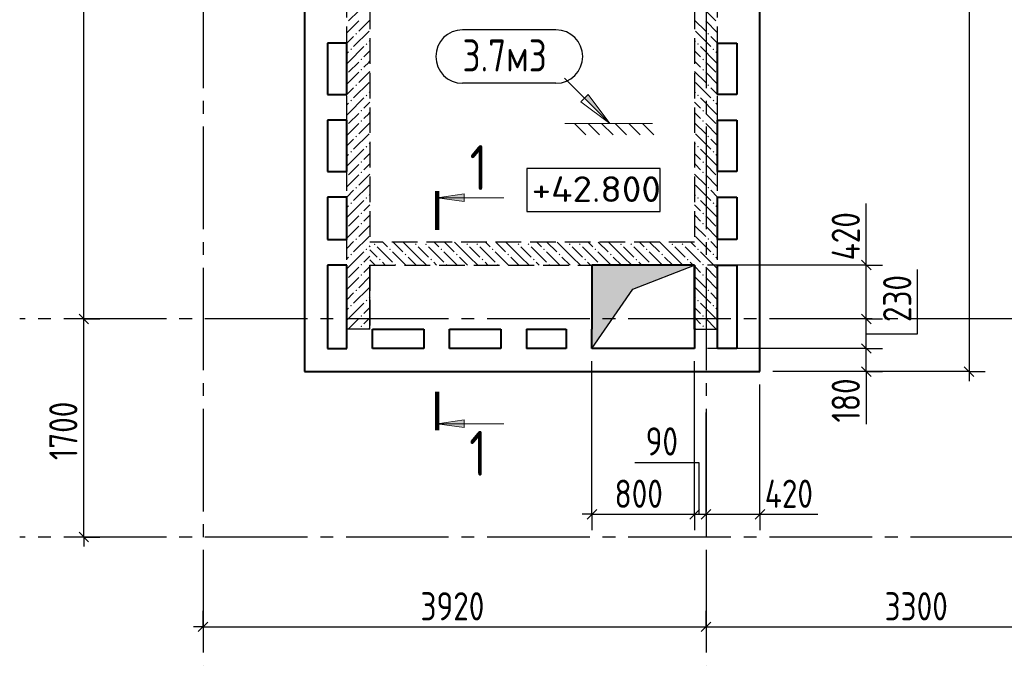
# Model space of a CAD drawing. Header units: millimetres. Extents: x 40580 to 1168286, y -220995 to 81020.
# Tile 296 of 419: x 749346 to 757020, y -112364 to -107331. Entities that reach past the tile are written whole.
import ezdxf

# ---------------------------------------------------------------- set-up
doc = ezdxf.new("R2010")
doc.units = ezdxf.units.MM
for name, pattern in [('______2', [270, 200, -70]), ('______5', [1100, 800, -100, 100, -100]), ('CENTER', [2, 1.25, -0.25, 0.25, -0.25])]:
    doc.linetypes.add(name, pattern=pattern)
for name, color, linetype, lineweight in [('Standard', 7, 'Continuous', 25), ('Высотные отметки', 7, 'Continuous', 25), ('ЖБ Перекрытие верхний уровень', 7, 'Continuous', 35), ('ОСИ', 7, 'CENTER', 15), ('Основная', 7, 'Continuous', 40), ('Примечания', 7, 'Continuous', 13), ('Узлы символ', 7, 'Continuous', 25)]:
    doc.layers.add(name, color=color, linetype=linetype, lineweight=lineweight)
doc.layers.add('ЖБ Стена верхний уровень', color=7, linetype='______2', true_color=0x656565)
for name, color, linetype in [('Размерная выноска', 7, 'Continuous'), ('Тонкие', 7, 'Continuous'), ('ФВ-2', 7, 'Continuous')]:
    doc.layers.add(name, color=color, linetype=linetype)
doc.styles.add('GOST 2.304', font='isocpeur.ttf', dxfattribs={"width": 0.8})
doc.styles.add('GOST 2.304-81', font='txt')
doc.styles.add('ISOCPEUR', font='isocpeur.ttf')

msp = doc.modelspace()

# ---------------------------------------------------------------- hatches: boundary and pattern name
at = {"layer": 'ЖБ Стена верхний уровень', "linetype": 'Continuous', "lineweight": -3, "transparency": 33554687}
for points in [[(751974.9, -107440.8), (751968.4, -107434.3), (751961.8, -107440.8), (751968.4, -107447.3)], [(754705.8, -107440.8), (754712.3, -107434.3), (754718.8, -107440.8), (754712.3, -107447.3)], [(752054.9, -107520.8), (752048.4, -107514.3), (752041.8, -107520.8), (752048.4, -107527.3)], [(754625.8, -107520.8), (754632.3, -107514.3), (754638.8, -107520.8), (754632.3, -107527.3)], [(751934.9, -107560.8), (751928.3, -107554.3), (751921.8, -107560.8), (751928.3, -107567.3)], [(754745.8, -107560.8), (754752.3, -107554.3), (754758.8, -107560.8), (754752.3, -107567.3)], [(752014.9, -107640.8), (752008.3, -107634.3), (752001.9, -107640.8), (752008.3, -107647.3)], [(754665.8, -107640.8), (754672.3, -107634.3), (754678.7, -107640.8), (754672.3, -107647.3)], [(752014.9, -107720.8), (752008.3, -107714.3), (752001.9, -107720.8), (752008.3, -107727.3)], [(754665.8, -107720.8), (754672.3, -107714.3), (754678.7, -107720.8), (754672.3, -107727.3)], [(751974.9, -107840.8), (751968.4, -107834.3), (751961.8, -107840.8), (751968.4, -107847.3)], [(754705.8, -107840.8), (754712.3, -107834.3), (754718.8, -107840.8), (754712.3, -107847.3)], [(751934.9, -107960.8), (751928.3, -107954.3), (751921.8, -107960.8), (751928.3, -107967.3)], [(752054.9, -107920.8), (752048.4, -107914.3), (752041.8, -107920.8), (752048.4, -107927.3)], [(754625.8, -107920.8), (754632.3, -107914.3), (754638.8, -107920.8), (754632.3, -107927.3)], [(754745.8, -107960.8), (754752.3, -107954.3), (754758.8, -107960.8), (754752.3, -107967.3)], [(752014.9, -108040.8), (752008.3, -108034.3), (752001.9, -108040.8), (752008.3, -108047.3)], [(754665.8, -108040.8), (754672.3, -108034.3), (754678.7, -108040.8), (754672.3, -108047.3)], [(752014.9, -108120.8), (752008.3, -108114.3), (752001.9, -108120.8), (752008.3, -108127.3)], [(754665.8, -108120.8), (754672.3, -108114.3), (754678.7, -108120.8), (754672.3, -108127.3)], [(751974.9, -108240.8), (751968.4, -108234.3), (751961.8, -108240.8), (751968.4, -108247.3)], [(754705.8, -108240.8), (754712.3, -108234.3), (754718.8, -108240.8), (754712.3, -108247.3)], [(751934.9, -108360.8), (751928.3, -108354.3), (751921.8, -108360.8), (751928.3, -108367.3)], [(752054.9, -108320.8), (752048.4, -108314.3), (752041.8, -108320.8), (752048.4, -108327.3)], [(754625.8, -108320.8), (754632.3, -108314.3), (754638.8, -108320.8), (754632.3, -108327.3)], [(754745.8, -108360.8), (754752.3, -108354.3), (754758.8, -108360.8), (754752.3, -108367.3)], [(752014.9, -108440.8), (752008.3, -108434.3), (752001.9, -108440.8), (752008.3, -108447.3)], [(754665.8, -108440.8), (754672.3, -108434.3), (754678.7, -108440.8), (754672.3, -108447.3)], [(752014.9, -108520.8), (752008.3, -108514.3), (752001.9, -108520.8), (752008.3, -108527.3)], [(754665.8, -108520.8), (754672.3, -108514.3), (754678.7, -108520.8), (754672.3, -108527.3)], [(751974.9, -108640.8), (751968.4, -108634.3), (751961.8, -108640.8), (751968.4, -108647.3)], [(754705.8, -108640.8), (754712.3, -108634.3), (754718.8, -108640.8), (754712.3, -108647.3)], [(752054.9, -108720.8), (752048.4, -108714.3), (752041.8, -108720.8), (752048.4, -108727.3)], [(754625.8, -108720.8), (754632.3, -108714.3), (754638.8, -108720.8), (754632.3, -108727.3)], [(751934.9, -108760.8), (751928.3, -108754.3), (751921.8, -108760.8), (751928.3, -108767.3)], [(754745.8, -108760.8), (754752.3, -108754.3), (754758.8, -108760.8), (754752.3, -108767.3)], [(752014.9, -108840.8), (752008.3, -108834.3), (752001.9, -108840.8), (752008.3, -108847.3)], [(754665.8, -108840.8), (754672.3, -108834.3), (754678.7, -108840.8), (754672.3, -108847.3)], [(752014.9, -108920.8), (752008.3, -108914.3), (752001.9, -108920.8), (752008.3, -108927.3)], [(754665.8, -108920.8), (754672.3, -108914.3), (754678.7, -108920.8), (754672.3, -108927.3)], [(751974.9, -109040.8), (751968.4, -109034.3), (751961.8, -109040.8), (751968.4, -109047.3)], [(754705.8, -109040.8), (754712.3, -109034.3), (754718.8, -109040.8), (754712.3, -109047.3)], [(752054.9, -109120.8), (752048.4, -109114.3), (752041.8, -109120.8), (752048.4, -109127.3)], [(752105.8, -109080.8), (752112.3, -109074.3), (752118.8, -109080.8), (752112.3, -109087.3)], [(752225.8, -109120.8), (752232.3, -109114.3), (752238.8, -109120.8), (752232.3, -109127.3)], [(752425.8, -109080.8), (752432.3, -109074.3), (752438.8, -109080.8), (752432.3, -109087.3)], [(752505.8, -109080.8), (752512.3, -109074.3), (752518.8, -109080.8), (752512.3, -109087.3)], [(752625.8, -109120.8), (752632.3, -109114.3), (752638.8, -109120.8), (752632.3, -109127.3)], [(752825.8, -109080.8), (752832.3, -109074.3), (752838.8, -109080.8), (752832.3, -109087.3)], [(752905.8, -109080.8), (752912.3, -109074.3), (752918.8, -109080.8), (752912.3, -109087.3)], [(753025.8, -109120.8), (753032.3, -109114.3), (753038.8, -109120.8), (753032.3, -109127.3)], [(753225.8, -109080.8), (753232.3, -109074.3), (753238.8, -109080.8), (753232.3, -109087.3)], [(753305.8, -109080.8), (753312.3, -109074.3), (753318.8, -109080.8), (753312.3, -109087.3)], [(753425.8, -109120.8), (753432.3, -109114.3), (753438.8, -109120.8), (753432.3, -109127.3)], [(753625.8, -109080.8), (753632.3, -109074.3), (753638.8, -109080.8), (753632.3, -109087.3)], [(753705.8, -109080.8), (753712.3, -109074.3), (753718.8, -109080.8), (753712.3, -109087.3)], [(753825.8, -109120.8), (753832.3, -109114.3), (753838.8, -109120.8), (753832.3, -109127.3)], [(754025.8, -109080.8), (754032.3, -109074.3), (754038.8, -109080.8), (754032.3, -109087.3)], [(754105.8, -109080.8), (754112.3, -109074.3), (754118.8, -109080.8), (754112.3, -109087.3)], [(754225.8, -109120.8), (754232.3, -109114.3), (754238.8, -109120.8), (754232.3, -109127.3)], [(754425.8, -109080.8), (754432.3, -109074.3), (754438.8, -109080.8), (754432.3, -109087.3)], [(754505.8, -109080.8), (754512.3, -109074.3), (754518.8, -109080.8), (754512.3, -109087.3)], [(754625.8, -109120.8), (754632.3, -109114.3), (754638.8, -109120.8), (754632.3, -109127.3)], [(751934.9, -109160.8), (751928.3, -109154.3), (751921.8, -109160.8), (751928.3, -109167.3)], [(752145.8, -109200.8), (752152.3, -109194.3), (752158.8, -109200.8), (752152.3, -109207.3)], [(752345.8, -109160.8), (752352.3, -109154.3), (752358.8, -109160.8), (752352.3, -109167.3)], [(752545.8, -109200.8), (752552.3, -109194.3), (752558.8, -109200.8), (752552.3, -109207.3)], [(752745.8, -109160.8), (752752.3, -109154.3), (752758.8, -109160.8), (752752.3, -109167.3)], [(752945.8, -109200.8), (752952.3, -109194.3), (752958.8, -109200.8), (752952.3, -109207.3)], [(753145.8, -109160.8), (753152.3, -109154.3), (753158.8, -109160.8), (753152.3, -109167.3)], [(753345.8, -109200.8), (753352.3, -109194.3), (753358.8, -109200.8), (753352.3, -109207.3)], [(753545.8, -109160.8), (753552.3, -109154.3), (753558.8, -109160.8), (753552.3, -109167.3)], [(753745.8, -109200.8), (753752.3, -109194.3), (753758.8, -109200.8), (753752.3, -109207.3)], [(753945.8, -109160.8), (753952.3, -109154.3), (753958.8, -109160.8), (753952.3, -109167.3)], [(754145.8, -109200.8), (754152.3, -109194.3), (754158.8, -109200.8), (754152.3, -109207.3)], [(754345.8, -109160.8), (754352.3, -109154.3), (754358.8, -109160.8), (754352.3, -109167.3)], [(754545.8, -109200.8), (754552.3, -109194.3), (754558.8, -109200.8), (754552.3, -109207.3)], [(754745.8, -109160.8), (754752.3, -109154.3), (754758.8, -109160.8), (754752.3, -109167.3)], [(752014.9, -109240.8), (752008.3, -109234.3), (752001.9, -109240.8), (752008.3, -109247.3)], [(752265.8, -109240.8), (752272.3, -109234.3), (752278.7, -109240.8), (752275.6, -109243.9), (752268.9, -109243.9)], [(752665.8, -109240.8), (752672.3, -109234.3), (752678.7, -109240.8), (752675.6, -109243.9), (752668.9, -109243.9)], [(753065.8, -109240.8), (753072.3, -109234.3), (753078.7, -109240.8), (753075.6, -109243.9), (753068.9, -109243.9)], [(753465.8, -109240.8), (753472.3, -109234.3), (753478.7, -109240.8), (753475.6, -109243.9), (753468.9, -109243.9)], [(753865.8, -109240.8), (753872.3, -109234.3), (753878.7, -109240.8), (753875.6, -109243.9), (753868.9, -109243.9)], [(754265.8, -109240.8), (754272.3, -109234.3), (754278.7, -109240.8), (754275.6, -109243.9), (754268.9, -109243.9)], [(754665.8, -109240.8), (754672.3, -109234.3), (754678.7, -109240.8), (754672.3, -109247.3)], [(752014.9, -109320.8), (752008.3, -109314.3), (752001.9, -109320.8), (752008.3, -109327.3)], [(754665.8, -109320.8), (754672.3, -109314.3), (754678.7, -109320.8), (754672.3, -109327.3)], [(751974.9, -109440.8), (751968.4, -109434.3), (751961.8, -109440.8), (751968.4, -109447.3)], [(754705.8, -109440.8), (754712.3, -109434.3), (754718.8, -109440.8), (754712.3, -109447.3)], [(751934.9, -109560.8), (751928.3, -109554.3), (751921.8, -109560.8), (751928.3, -109567.3)], [(752054.9, -109520.8), (752048.4, -109514.3), (752041.8, -109520.8), (752048.4, -109527.3)], [(754625.8, -109520.8), (754632.3, -109514.3), (754638.8, -109520.8), (754632.3, -109527.3)], [(754745.8, -109560.8), (754752.3, -109554.3), (754758.8, -109560.8), (754752.3, -109567.3)], [(752014.9, -109640.8), (752008.3, -109634.3), (752001.9, -109640.8), (752008.3, -109647.3)], [(754665.8, -109640.8), (754672.3, -109634.3), (754678.7, -109640.8), (754672.3, -109647.3)], [(752014.9, -109720.8), (752008.3, -109714.3), (752001.9, -109720.8), (752008.3, -109727.3)], [(754665.8, -109720.8), (754672.3, -109714.3), (754678.7, -109720.8), (754672.3, -109727.3)]]:
    msp.add_hatch(color=7, dxfattribs=at).paths.add_polyline_path(points, flags=16)
at = {"layer": 'Примечания', "linetype": 'Continuous', "lineweight": 13, "transparency": 33554687}
msp.add_hatch(color=7, dxfattribs=at).paths.add_polyline_path([(753748.3, -107941.6), (753946.3, -108139.6), (753776.6, -107913.3)])
at = {"layer": 'Узлы символ', "linetype": 'Continuous', "lineweight": 13, "transparency": 33554687}
for points in [[(752809.4, -108748.5), (752599.4, -108718.5), (752809.4, -108688.5)], [(752809.4, -110510.8), (752599.4, -110480.8), (752809.4, -110450.8)]]:
    msp.add_hatch(color=7, dxfattribs=at).paths.add_polyline_path(points, flags=16)
at = {"layer": 'ФВ-2'}
h = msp.add_hatch(color=256, dxfattribs=at)
h.dxf.hatch_style = 1
h.paths.add_polyline_path([(754364.5, -109338), (754123.7, -109432.1), (753805.3, -109893.9), (753805.3, -109264)])
h.paths.add_polyline_path([(754364.5, -109338), (753805.3, -109264), (753805.3, -109243.9), (754605.3, -109243.9)])

# ---------------------------------------------------------------- linework, layer by layer
at = {"layer": 'Standard', "color": 7, "linetype": 'Continuous', "lineweight": -3, "transparency": 33554687}
for p, q in [((749845.6, -109663.9), (749845.6, -104163.9)), ((755944.3, -109243.9), (755944.3, -109169)), ((755944.3, -109663.9), (755944.3, -109243.9)), ((755944.3, -109893.9), (755944.3, -109663.9)), ((755944.3, -110073.9), (755944.3, -109893.9)), ((755944.3, -110073.9), (755944.3, -110148.9)), ((756745.6, -110073.9), (756745.6, -110148.9)), ((753805.3, -111186.5), (753730.3, -111186.5)), ((753805.3, -111186.5), (754605.3, -111186.5)), ((754605.3, -111186.5), (754695.3, -111186.5)), ((754695.3, -111186.5), (755115.3, -111186.5)), ((755115.3, -111186.5), (755190.3, -111186.5)), ((749845.6, -111364), (749845.6, -111438.9)), ((750775.3, -112063.9), (750700.3, -112063.9)), ((750775.3, -112064), (754695.3, -112064)), ((754695.3, -112064), (757995.3, -112064))]:
    msp.add_line(p, q, dxfattribs=at)
at = {"layer": 'Standard', "color": 251, "linetype": 'Continuous', "lineweight": -3, "true_color": 0x656565, "transparency": 33554687}
for p, q in [((755944.3, -109243.9), (755819.3, -109243.9)), ((755944.3, -109243.9), (756069.3, -109243.9)), ((749845.6, -109663.9), (749720.6, -109663.9)), ((749845.6, -109663.9), (749970.6, -109663.9)), ((749845.6, -109663.9), (749845.6, -109663.9)), ((755944.3, -109663.9), (755819.3, -109663.9)), ((755944.3, -109663.9), (756069.3, -109663.9)), ((755944.3, -109893.9), (755819.3, -109893.9)), ((755944.3, -109893.9), (756069.3, -109893.9)), ((753805.3, -111186.5), (753805.3, -109993.9)), ((756745.6, -110073.9), (755215.3, -110073.9)), ((755944.3, -110073.9), (755819.3, -110073.9)), ((755944.3, -110073.9), (756069.3, -110073.9)), ((756745.6, -110073.9), (756620.6, -110073.9)), ((756745.6, -110073.9), (756870.6, -110073.9)), ((753805.3, -111186.5), (753805.3, -111061.5)), ((754605.3, -111186.5), (754605.3, -111061.5)), ((754695.3, -111186.5), (754695.3, -111061.5)), ((755115.3, -111186.5), (755115.3, -111061.5)), ((753805.3, -111186.5), (753805.3, -111311.5)), ((754605.3, -111186.5), (754605.3, -111311.5)), ((754695.3, -111186.5), (754695.3, -111311.5)), ((755115.3, -111186.5), (755115.3, -111311.5)), ((749845.6, -111364), (749720.6, -111364)), ((749845.6, -111364), (749970.6, -111364)), ((749845.6, -111364), (749845.6, -111364)), ((750775.3, -112064), (750775.3, -111938.9)), ((754695.3, -112064), (754695.3, -111938.9)), ((750775.3, -112064), (750775.3, -112188.9)), ((750775.3, -112064), (750775.3, -112064)), ((754695.3, -112064), (754695.3, -112188.9)), ((754695.3, -112064), (754695.3, -112064))]:
    msp.add_line(p, q, dxfattribs=at)
at = {"layer": 'Standard', "color": 7, "linetype": 'Continuous', "lineweight": 25, "transparency": 33554687}
for p, q in [((755981.8, -109281.4), (755906.8, -109206.5)), ((749883.1, -109701.4), (749808.1, -109626.5)), ((755981.8, -109701.4), (755906.8, -109626.5)), ((755981.8, -109931.5), (755906.8, -109856.4)), ((755981.8, -110111.4), (755906.8, -110036.4)), ((756708.1, -110036.4), (756783.1, -110111.4)), ((753767.8, -111224), (753842.8, -111149)), ((754567.8, -111224), (754642.8, -111149)), ((754657.8, -111224), (754732.8, -111149)), ((755077.8, -111224), (755152.8, -111149)), ((749883.1, -111401.4), (749808.1, -111326.5)), ((750737.8, -112101.4), (750812.8, -112026.5)), ((754657.8, -112101.4), (754732.8, -112026.5))]:
    msp.add_line(p, q, dxfattribs=at)
at = {"layer": 'Standard', "color": 7, "linetype": 'Continuous', "lineweight": -3, "transparency": 33554687}
for points in [[(756745.6, -103763.9), (756745.6, -106514.7), (756745.6, -106514.7), (756745.6, -110073.9)], [(749845.6, -111364), (749845.6, -110860.8), (749845.6, -110860.8), (749845.6, -109663.9)]]:
    msp.add_lwpolyline(points, dxfattribs=at)
at = {"layer": 'Standard', "color": 251, "linetype": 'Continuous', "lineweight": -3, "true_color": 0x656565, "transparency": 33554687}
for points in [[(755944.3, -109243.9), (755927.3, -109243.9), (755927.3, -109243.9), (754705.3, -109243.9)], [(755944.3, -109663.9), (755927.3, -109663.9), (755927.3, -109663.9), (755685.3, -109663.9)], [(755944.3, -109893.9), (755927.3, -109893.9), (755927.3, -109893.9), (754705.3, -109893.9)], [(754605.3, -111186.5), (754605.3, -111169.5), (754605.3, -111169.5), (754605.3, -110866.5), (754605.3, -110866.5), (754605.3, -109993.9)], [(755944.3, -110073.9), (755927.3, -110073.9), (755927.3, -110073.9), (755215.3, -110073.9)], [(755115.3, -111186.5), (755115.3, -111169.5), (755115.3, -111169.5), (755115.3, -110631.1), (755115.3, -110631.1), (755115.3, -110173.9)], [(754695.3, -111186.5), (754695.3, -111169.5), (754695.3, -111169.5), (754695.3, -110825), (754695.3, -110825), (754695.3, -110393.9)]]:
    msp.add_lwpolyline(points, dxfattribs=at)
at = {"layer": 'Высотные отметки', "color": 7, "linetype": 'Continuous', "lineweight": -3, "transparency": 33554687}
msp.add_lwpolyline([(753299.1, -108824.7), (754337.9, -108824.7), (754337.9, -108491.4), (753299.1, -108491.4), (753299.1, -108824.7)], dxfattribs=at)
at = {"layer": 'ЖБ Перекрытие верхний уровень', "color": 7, "linetype": 'Continuous', "lineweight": 25, "transparency": 33554687}
msp.add_line((752075.3, -109743.9), (752075.3, -109243.9), dxfattribs=at)
at = {"layer": 'ЖБ Стена верхний уровень', "color": 251, "linetype": '______2', "lineweight": -3, "true_color": 0x656565, "transparency": 33554687}
for p, q in [((751895.3, -109743.9), (751895.3, -103963.9)), ((752075.3, -103963.9), (752075.3, -109063.9)), ((754605.3, -103963.9), (754605.3, -109063.9)), ((754785.3, -109743.9), (754785.3, -103963.9)), ((754605.3, -109063.9), (752075.3, -109063.9)), ((752075.3, -109243.9), (754605.3, -109243.9)), ((752075.3, -109243.9), (752075.3, -109743.9)), ((752075.3, -109743.9), (751895.3, -109743.9)), ((754605.3, -109743.9), (754785.3, -109743.9))]:
    msp.add_line(p, q, dxfattribs=at)
at = {"layer": 'ЖБ Стена верхний уровень', "color": 9, "linetype": 'Continuous', "lineweight": -3, "true_color": 0xc7c7c7, "transparency": 33554687}
for p, q in [((751988.4, -107260.8), (751908.3, -107340.8)), ((754692.3, -107260.8), (754772.3, -107340.8)), ((751988.4, -107340.8), (751895.3, -107433.9)), ((752075.3, -107333.8), (751988.4, -107420.8)), ((754605.3, -107333.8), (754692.3, -107420.8)), ((754692.3, -107340.8), (754785.3, -107433.9)), ((752068.4, -107420.8), (751948.4, -107540.8)), ((754612.3, -107420.8), (754732.3, -107540.8)), ((751895.3, -107513.9), (751948.4, -107460.8)), ((752075.3, -107493.9), (752068.4, -107500.8)), ((754605.3, -107493.9), (754612.3, -107500.8)), ((754785.3, -107513.9), (754732.3, -107460.8)), ((751908.3, -107580.8), (751895.3, -107593.8)), ((751908.3, -107660.8), (752028.3, -107540.8)), ((752075.3, -107573.9), (752028.3, -107620.8)), ((754605.3, -107573.9), (754652.3, -107620.8)), ((754772.3, -107660.8), (754652.3, -107540.8)), ((754772.3, -107580.8), (754785.3, -107593.8)), ((751908.3, -107660.8), (751895.3, -107673.8)), ((751988.4, -107660.8), (751908.3, -107740.8)), ((752028.3, -107700.8), (752068.4, -107660.8)), ((752068.4, -107660.8), (752075.3, -107653.9)), ((754612.3, -107660.8), (754605.3, -107653.9)), ((754652.3, -107700.8), (754612.3, -107660.8)), ((754692.3, -107660.8), (754772.3, -107740.8)), ((754772.3, -107660.8), (754785.3, -107673.8)), ((751988.4, -107740.8), (751895.3, -107833.9)), ((752075.3, -107733.9), (751988.4, -107820.8)), ((754605.3, -107733.9), (754692.3, -107820.8)), ((754692.3, -107740.8), (754785.3, -107833.9)), ((752068.4, -107820.8), (751948.4, -107940.8)), ((754612.3, -107820.8), (754732.3, -107940.8)), ((751895.3, -107913.9), (751948.4, -107860.8)), ((752075.3, -107893.9), (752068.4, -107900.8)), ((754605.3, -107893.9), (754612.3, -107900.8)), ((754785.3, -107913.9), (754732.3, -107860.8)), ((751908.3, -108060.8), (752028.3, -107940.8)), ((752075.3, -107973.9), (752028.3, -108020.8)), ((754605.3, -107973.9), (754652.3, -108020.8)), ((754772.3, -108060.8), (754652.3, -107940.8)), ((751908.3, -107980.8), (751895.3, -107993.8)), ((754772.3, -107980.8), (754785.3, -107993.8)), ((751908.3, -108060.8), (751895.3, -108073.8)), ((751988.4, -108060.8), (751908.3, -108140.8)), ((752028.3, -108100.8), (752068.4, -108060.8)), ((752068.4, -108060.8), (752075.3, -108053.9)), ((754612.3, -108060.8), (754605.3, -108053.9)), ((754652.3, -108100.8), (754612.3, -108060.8)), ((754692.3, -108060.8), (754772.3, -108140.8)), ((754772.3, -108060.8), (754785.3, -108073.8)), ((751988.4, -108140.8), (751895.3, -108233.9)), ((752075.3, -108133.9), (751988.4, -108220.8)), ((754605.3, -108133.9), (754692.3, -108220.8)), ((754692.3, -108140.8), (754785.3, -108233.9)), ((751895.3, -108313.9), (751948.4, -108260.8)), ((752068.4, -108220.8), (751948.4, -108340.8)), ((754612.3, -108220.8), (754732.3, -108340.8)), ((754785.3, -108313.9), (754732.3, -108260.8)), ((751908.3, -108460.8), (752028.3, -108340.8)), ((752075.3, -108293.9), (752068.4, -108300.8)), ((754605.3, -108293.9), (754612.3, -108300.8)), ((754772.3, -108460.8), (754652.3, -108340.8)), ((751908.3, -108380.8), (751895.3, -108393.8)), ((752075.3, -108373.9), (752028.3, -108420.8)), ((754605.3, -108373.9), (754652.3, -108420.8)), ((754772.3, -108380.8), (754785.3, -108393.8)), ((751908.3, -108460.8), (751895.3, -108473.8)), ((751988.4, -108460.8), (751908.3, -108540.8)), ((752028.3, -108500.8), (752068.4, -108460.8)), ((752068.4, -108460.8), (752075.3, -108453.9)), ((754612.3, -108460.8), (754605.3, -108453.9)), ((754652.3, -108500.8), (754612.3, -108460.8)), ((754692.3, -108460.8), (754772.3, -108540.8)), ((754772.3, -108460.8), (754785.3, -108473.8)), ((751988.4, -108540.8), (751895.3, -108633.9)), ((752075.3, -108533.9), (751988.4, -108620.8)), ((754605.3, -108533.9), (754692.3, -108620.8)), ((754692.3, -108540.8), (754785.3, -108633.9)), ((751895.3, -108713.9), (751948.4, -108660.8)), ((752068.4, -108620.8), (751948.4, -108740.8)), ((754612.3, -108620.8), (754732.3, -108740.8)), ((754785.3, -108713.9), (754732.3, -108660.8)), ((751908.3, -108860.8), (752028.3, -108740.8)), ((752075.3, -108693.9), (752068.4, -108700.8)), ((754605.3, -108693.9), (754612.3, -108700.8)), ((754772.3, -108860.8), (754652.3, -108740.8)), ((751908.3, -108780.8), (751895.3, -108793.8)), ((752075.3, -108773.9), (752028.3, -108820.8)), ((754605.3, -108773.9), (754652.3, -108820.8)), ((754772.3, -108780.8), (754785.3, -108793.8)), ((751908.3, -108860.8), (751895.3, -108873.8)), ((751988.4, -108860.8), (751908.3, -108940.8)), ((752028.3, -108900.8), (752068.4, -108860.8)), ((752068.4, -108860.8), (752075.3, -108853.9)), ((754612.3, -108860.8), (754605.3, -108853.9)), ((754652.3, -108900.8), (754612.3, -108860.8)), ((754692.3, -108860.8), (754772.3, -108940.8)), ((754772.3, -108860.8), (754785.3, -108873.8)), ((751988.4, -108940.8), (751895.3, -109033.9)), ((752075.3, -108933.9), (751988.4, -109020.8)), ((754605.3, -108933.9), (754692.3, -109020.8)), ((754692.3, -108940.8), (754785.3, -109033.9)), ((752068.4, -109020.8), (751948.4, -109140.8)), ((754612.3, -109020.8), (754732.3, -109140.8)), ((751895.3, -109113.9), (751948.4, -109060.8)), ((752075.3, -109093.9), (752068.4, -109100.8)), ((752075.3, -109123.9), (752132.3, -109180.8)), ((752132.3, -109100.8), (752252.3, -109220.8)), ((752175.4, -109063.9), (752212.3, -109100.8)), ((752255.4, -109063.9), (752332.3, -109140.8)), ((752452.3, -109180.8), (752335.4, -109063.9)), ((752452.3, -109100.8), (752532.3, -109180.8)), ((752532.3, -109100.8), (752652.3, -109220.8)), ((752575.4, -109063.9), (752612.3, -109100.8)), ((752655.4, -109063.9), (752732.3, -109140.8)), ((752852.3, -109180.8), (752735.4, -109063.9)), ((752852.3, -109100.8), (752932.3, -109180.8)), ((752932.3, -109100.8), (753052.3, -109220.8)), ((752975.4, -109063.9), (753012.3, -109100.8)), ((753055.4, -109063.9), (753132.3, -109140.8)), ((753252.3, -109180.8), (753135.4, -109063.9)), ((753252.3, -109100.8), (753332.3, -109180.8)), ((753332.3, -109100.8), (753452.3, -109220.8)), ((753375.4, -109063.9), (753412.3, -109100.8)), ((753455.4, -109063.9), (753532.3, -109140.8)), ((753652.3, -109180.8), (753535.4, -109063.9)), ((753652.3, -109100.8), (753732.3, -109180.8)), ((753732.3, -109100.8), (753852.3, -109220.8)), ((753775.4, -109063.9), (753812.3, -109100.8)), ((753855.4, -109063.9), (753932.3, -109140.8)), ((754052.3, -109180.8), (753935.4, -109063.9)), ((754052.3, -109100.8), (754132.3, -109180.8)), ((754132.3, -109100.8), (754252.3, -109220.8)), ((754175.4, -109063.9), (754212.3, -109100.8)), ((754255.4, -109063.9), (754332.3, -109140.8)), ((754452.3, -109180.8), (754335.4, -109063.9)), ((754452.3, -109100.8), (754532.3, -109180.8)), ((754532.3, -109100.8), (754605.3, -109173.9)), ((754575.4, -109063.9), (754605.3, -109093.9)), ((754605.3, -109093.9), (754612.3, -109100.8)), ((754785.3, -109113.9), (754732.3, -109060.8)), ((751908.3, -109180.8), (751895.3, -109193.8)), ((751908.3, -109260.8), (752028.3, -109140.8)), ((752075.3, -109173.9), (752028.3, -109220.8)), ((752075.3, -109203.9), (752115.4, -109243.9)), ((752355.4, -109243.9), (752252.3, -109140.8)), ((752372.3, -109180.8), (752435.4, -109243.9)), ((752452.3, -109180.8), (752515.4, -109243.9)), ((752755.4, -109243.9), (752652.3, -109140.8)), ((752772.3, -109180.8), (752835.4, -109243.9)), ((752852.3, -109180.8), (752915.4, -109243.9)), ((753155.4, -109243.9), (753052.3, -109140.8)), ((753172.3, -109180.8), (753235.4, -109243.9)), ((753252.3, -109180.8), (753315.4, -109243.9)), ((753555.4, -109243.9), (753452.3, -109140.8)), ((753572.3, -109180.8), (753635.4, -109243.9)), ((753652.3, -109180.8), (753715.4, -109243.9)), ((753955.4, -109243.9), (753852.3, -109140.8)), ((753972.3, -109180.8), (754035.4, -109243.9)), ((754052.3, -109180.8), (754115.4, -109243.9)), ((754355.4, -109243.9), (754252.3, -109140.8)), ((754372.3, -109180.8), (754435.4, -109243.9)), ((754452.3, -109180.8), (754515.4, -109243.9)), ((754605.3, -109173.9), (754652.3, -109220.8)), ((754772.3, -109260.8), (754652.3, -109140.8)), ((754772.3, -109180.8), (754785.3, -109193.8)), ((751908.3, -109260.8), (751895.3, -109273.8)), ((751988.4, -109260.8), (751908.3, -109340.8)), ((752028.3, -109300.8), (752068.4, -109260.8)), ((752068.4, -109260.8), (752075.3, -109253.9)), ((752195.4, -109243.9), (752172.3, -109220.8)), ((752595.4, -109243.9), (752572.3, -109220.8)), ((752995.4, -109243.9), (752972.3, -109220.8)), ((753395.4, -109243.9), (753372.3, -109220.8)), ((753795.4, -109243.9), (753772.3, -109220.8)), ((754195.4, -109243.9), (754172.3, -109220.8)), ((754595.4, -109243.9), (754572.3, -109220.8)), ((754612.3, -109260.8), (754605.3, -109253.9)), ((754652.3, -109300.8), (754612.3, -109260.8)), ((754692.3, -109260.8), (754772.3, -109340.8)), ((754772.3, -109260.8), (754785.3, -109273.8)), ((751988.4, -109340.8), (751895.3, -109433.9)), ((752075.3, -109333.9), (751988.4, -109420.8)), ((754605.3, -109333.9), (754692.3, -109420.8)), ((754692.3, -109340.8), (754785.3, -109433.9)), ((752068.4, -109420.8), (751948.4, -109540.8)), ((754612.3, -109420.8), (754732.3, -109540.8)), ((751895.3, -109513.9), (751948.4, -109460.8)), ((752075.3, -109493.9), (752068.4, -109500.8)), ((754605.3, -109493.9), (754612.3, -109500.8)), ((754785.3, -109513.9), (754732.3, -109460.8)), ((751908.3, -109580.8), (751895.3, -109593.8)), ((751908.3, -109660.8), (752028.3, -109540.8)), ((752075.3, -109573.9), (752028.3, -109620.8)), ((754605.3, -109573.9), (754652.3, -109620.8)), ((754772.3, -109660.8), (754652.3, -109540.8)), ((754772.3, -109580.8), (754785.3, -109593.8)), ((751908.3, -109660.8), (751895.3, -109673.8)), ((751988.4, -109660.8), (751908.3, -109740.8)), ((752028.3, -109700.8), (752068.4, -109660.8)), ((752068.4, -109660.8), (752075.3, -109653.9)), ((754612.3, -109660.8), (754605.3, -109653.9)), ((754652.3, -109700.8), (754612.3, -109660.8)), ((754692.3, -109660.8), (754772.3, -109740.8)), ((754772.3, -109660.8), (754785.3, -109673.8)), ((751988.4, -109740.8), (751985.2, -109743.9)), ((752075.3, -109733.9), (752065.2, -109743.9)), ((754605.3, -109733.9), (754615.4, -109743.9)), ((754692.3, -109740.8), (754695.4, -109743.9))]:
    msp.add_line(p, q, dxfattribs=at)
at = {"layer": 'ОСИ', "color": 8, "linetype": '______5', "lineweight": -3, "transparency": 33554687}
for p, q in [((750775.3, -102663.9), (750775.3, -112364)), ((754695.3, -102663.9), (754695.3, -112364)), ((776889, -109663.9), (749345.6, -109663.9)), ((776889, -111364), (749345.6, -111364))]:
    msp.add_line(p, q, dxfattribs=at)
at = {"layer": 'Основная', "transparency": 33554687}
for p, q in [((751565.3, -103763.9), (751565.3, -110073.9)), ((755115.3, -110073.9), (755115.3, -103763.9)), ((751745.3, -107513.9), (751745.3, -107913.9)), ((751895.3, -107513.9), (751745.3, -107513.9)), ((751895.3, -107913.9), (751895.3, -107513.9)), ((754785.3, -107913.9), (754785.3, -107513.9)), ((754785.3, -107513.9), (754935.3, -107513.9)), ((754935.3, -107513.9), (754935.3, -107913.9)), ((751745.3, -107913.9), (751895.3, -107913.9)), ((754935.3, -107913.9), (754785.3, -107913.9)), ((751745.3, -108113.9), (751745.3, -108513.9)), ((751895.3, -108113.9), (751745.3, -108113.9)), ((751895.3, -108513.9), (751895.3, -108113.9)), ((754785.3, -108513.9), (754785.3, -108113.9)), ((754785.3, -108113.9), (754935.3, -108113.9)), ((754935.3, -108113.9), (754935.3, -108513.9)), ((751745.3, -108513.9), (751895.3, -108513.9)), ((754935.3, -108513.9), (754785.3, -108513.9)), ((751745.3, -108713.9), (751745.3, -109043.9)), ((751895.3, -108713.9), (751745.3, -108713.9)), ((751895.3, -109043.9), (751895.3, -108713.9)), ((754785.3, -109043.9), (754785.3, -108713.9)), ((754785.3, -108713.9), (754935.3, -108713.9)), ((754935.3, -108713.9), (754935.3, -109043.9)), ((751745.3, -109043.9), (751895.3, -109043.9)), ((754935.3, -109043.9), (754785.3, -109043.9)), ((751895.3, -109243.9), (751745.3, -109243.9)), ((751745.3, -109243.9), (751745.3, -109893.9)), ((751895.3, -109893.9), (751895.3, -109243.9)), ((754605.3, -109243.9), (753805.3, -109243.9)), ((753805.3, -109243.9), (753805.3, -109743.9)), ((754605.3, -109243.9), (754605.3, -109743.9)), ((754605.3, -109743.9), (754605.3, -109243.9)), ((754785.3, -109893.9), (754785.3, -109243.9)), ((754785.3, -109243.9), (754935.3, -109243.9)), ((754935.3, -109243.9), (754935.3, -109893.9)), ((752095.3, -109893.9), (752095.3, -109743.9)), ((752095.3, -109743.9), (752495.3, -109743.9)), ((752495.3, -109743.9), (752495.3, -109893.9)), ((752695.3, -109893.9), (752695.3, -109743.9)), ((752695.3, -109743.9), (753095.3, -109743.9)), ((753095.3, -109743.9), (753095.3, -109893.9)), ((753295.3, -109743.9), (753605.3, -109743.9)), ((753295.3, -109743.9), (753295.3, -109893.9)), ((753605.3, -109743.9), (753605.3, -109893.9)), ((753805.3, -109893.9), (753805.3, -109743.9)), ((754605.3, -109743.9), (754605.3, -109893.9)), ((751745.3, -109893.9), (751895.3, -109893.9)), ((752495.3, -109893.9), (752095.3, -109893.9)), ((753095.3, -109893.9), (752695.3, -109893.9)), ((753605.3, -109893.9), (753295.3, -109893.9)), ((754605.3, -109893.9), (753805.3, -109893.9)), ((754935.3, -109893.9), (754785.3, -109893.9)), ((751565.3, -110073.9), (755115.3, -110073.9))]:
    msp.add_line(p, q, dxfattribs=at)
at = {"layer": 'Примечания', "color": 7, "linetype": 'Continuous', "lineweight": 25, "transparency": 33554687}
for p, q in [((753525.5, -107409.5), (752797.1, -107409.5)), ((753525.5, -107826.2), (752797.1, -107826.2))]:
    msp.add_line(p, q, dxfattribs=at)
at = {"layer": 'Примечания', "color": 7, "linetype": 'Continuous', "lineweight": 13, "transparency": 33554687}
for p, q in [((753592.6, -107785.9), (753946.3, -108139.6)), ((753776.6, -107913.3), (753720, -107969.9)), ((753720, -107969.9), (753946.3, -108139.6)), ((753946.3, -108139.6), (753776.6, -107913.3)), ((754277.4, -108139.6), (753594, -108139.6)), ((753669, -108139.6), (753757.9, -108228.5)), ((753775.1, -108139.6), (753864, -108228.5)), ((753881.3, -108139.6), (753970.2, -108228.5)), ((753946.3, -108139.6), (753946.3, -108139.6)), ((753946.3, -108139.6), (753946.3, -108139.6)), ((753946.3, -108139.6), (753946.3, -108139.6)), ((753987.4, -108139.6), (754076.4, -108228.5)), ((754093.6, -108139.6), (754182.5, -108228.5)), ((754199.7, -108139.6), (754288.7, -108228.5))]:
    msp.add_line(p, q, dxfattribs=at)
at = {"layer": 'Примечания', "color": 7, "linetype": 'Continuous', "lineweight": 25, "transparency": 33554687}
for centre, start, end in [((752797.1, -107617.9), 90, 270), ((753525.5, -107617.9), 270, 90)]:
    msp.add_arc(centre, 208.3, start, end, dxfattribs=at)
at = {"layer": 'Размерная выноска', "color": 7, "linetype": 'Continuous', "lineweight": -3, "transparency": 33554687}
for p, q in [((755944.3, -109243.9), (755944.3, -108763.9)), ((755944.3, -110073.9), (755944.3, -110484)), ((755115.3, -111186.5), (755565.3, -111186.5))]:
    msp.add_line(p, q, dxfattribs=at)
for points in [[(755944.3, -109778.9), (756344.3, -109778.9), (756344.3, -109278.9)], [(754640.3, -111186.5), (754640.3, -110786.5), (754140.3, -110786.5)]]:
    msp.add_lwpolyline(points, dxfattribs=at)
at = {"layer": 'Тонкие', "lineweight": 100}
for p, q in [((752599.4, -108968.5), (752599.4, -108668.5)), ((752599.4, -110230.8), (752599.4, -110530.8))]:
    msp.add_line(p, q, dxfattribs=at)
at = {"layer": 'Тонкие'}
for p, q in [((754123.7, -109432.1), (754605.3, -109243.9)), ((753805.3, -109893.9), (754123.7, -109432.1))]:
    msp.add_line(p, q, dxfattribs=at)
at = {"layer": 'Узлы символ', "color": 7, "linetype": 'Continuous', "lineweight": 13, "transparency": 33554687}
for p, q in [((752599.4, -108718.5), (752809.4, -108688.5)), ((752599.4, -108718.5), (753118.6, -108718.5)), ((752809.4, -108748.5), (752599.4, -108718.5)), ((752809.4, -108688.5), (752809.4, -108748.5)), ((752809.4, -108718.5), (752824.4, -108718.5)), ((752599.4, -110480.8), (752809.4, -110450.8)), ((752599.4, -110480.8), (753118.6, -110480.8)), ((752599.4, -110480.8), (752599.4, -110480.8)), ((752599.4, -110480.8), (752599.4, -110480.8)), ((752599.4, -110480.8), (752599.4, -110480.8)), ((752809.4, -110510.8), (752599.4, -110480.8)), ((752809.4, -110450.8), (752809.4, -110510.8)), ((752809.4, -110480.8), (752824.4, -110480.8))]:
    msp.add_line(p, q, dxfattribs=at)

# ---------------------------------------------------------------- texts
at = {"layer": 'Standard', "color": 7, "linetype": 'Continuous', "lineweight": 25, "transparency": 33554687, "char_height": 220, "attachment_point": 7, "rotation": 90, "style": 'GOST 2.304-81'}
for s, insert, width in [('420', (755894.3, -109206.5), 531.967), ('230', (756295, -109688.2), 516.396), ('180', (755894.3, -110471.2), 485.092), ('1700', (749795.5, -110764.2), 625.735)]:
    msp.add_mtext(s, dxfattribs=dict(at, insert=insert, width=width))
at = {"layer": 'Standard', "color": 7, "linetype": 'Continuous', "lineweight": 25, "transparency": 33554687, "char_height": 220, "attachment_point": 7, "style": 'GOST 2.304-81'}
for s, insert, width in [('90', (754224.5, -110728.6), 391.311), ('800', (753982, -111136.5), 531.967), ('420', (755152.8, -111136.4), 531.973), ('3920', (752469.5, -112013.9), 657.046), ('3300', (756087.3, -112013.9), 641.47)]:
    msp.add_mtext(s, dxfattribs=dict(at, insert=insert, width=width))
at = {"layer": 'Высотные отметки', "color": 7, "linetype": 'Continuous', "lineweight": -3, "transparency": 33554687, "insert": (753336.1, -108751.4), "char_height": 200, "width": 931.942, "attachment_point": 7, "style": 'GOST 2.304'}
msp.add_mtext('{\\W1.1100;+42.800}', dxfattribs=at)
at = {"layer": 'Примечания', "color": 7, "linetype": 'Continuous', "lineweight": 25, "transparency": 33554687, "insert": (752797.1, -107734.5), "char_height": 250, "width": 853.198, "attachment_point": 7, "style": 'GOST 2.304'}
msp.add_mtext('3.7м3', dxfattribs=at)
at = {"layer": 'Узлы символ', "color": 7, "linetype": 'Continuous', "lineweight": -3, "transparency": 33554687, "char_height": 350, "attachment_point": 7, "style": 'ISOCPEUR'}
for insert, width in [((752853.5, -108658.4), 381.312), ((752849.7, -110886.1), 381.322)]:
    msp.add_mtext('{\\W0.7800;1}', dxfattribs=dict(at, insert=insert, width=width))

doc.saveas('drawing.dxf')
